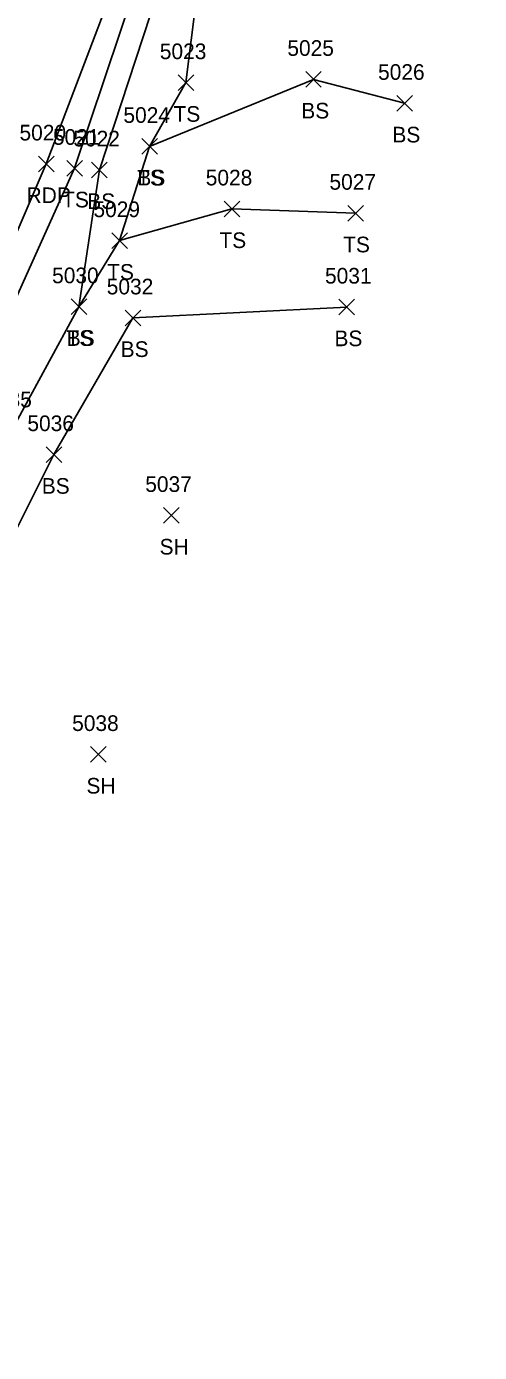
# Model space of a CAD drawing. Extents: x 1678863 to 1683592, y 407783 to 418211.
# Drawn here: x 1680162.6 to 1680220.4, y 412091.8 to 412261.2 of the extents above; entities that cross this region are included whole.
import ezdxf

# ---------------------------------------------------------------- set-up
doc = ezdxf.new("R2010")
doc.units = 0
for name, color, linetype in [('L_A', 7, 'Continuous'), ('L_I', 7, 'Continuous'), ('L_TIC', 7, 'Continuous'), ('LELB', 7, 'Continuous'), ('P_A', 7, 'Continuous'), ('P_I', 7, 'Continuous'), ('P_TIC', 7, 'Continuous'), ('PET', 7, 'Continuous')]:
    doc.layers.add(name, color=color, linetype=linetype)

msp = doc.modelspace()

# ---------------------------------------------------------------- linework, layer by layer
at = {"layer": 'L_TIC'}
for points in [[(1680181.93, 412253.01), (1680183.93, 412255.01)], [(1680183.93, 412253.01), (1680181.93, 412255.01)], [(1680198.23, 412253.43), (1680200.23, 412255.43)], [(1680200.23, 412253.43), (1680198.23, 412255.43)], [(1680209.87, 412250.37), (1680211.87, 412252.37)], [(1680211.87, 412250.37), (1680209.87, 412252.37)], [(1680177.28, 412244.87), (1680179.28, 412246.87)], [(1680179.28, 412244.87), (1680177.28, 412246.87)], [(1680177.28, 412244.87), (1680179.28, 412246.87)], [(1680179.28, 412244.87), (1680177.28, 412246.87)], [(1680167.7, 412242.07), (1680169.7, 412244.07)], [(1680169.7, 412242.07), (1680167.7, 412244.07)], [(1680170.88, 412241.86), (1680172.88, 412243.86)], [(1680172.88, 412241.86), (1680170.88, 412243.86)], [(1680187.8, 412236.88), (1680189.8, 412238.88)], [(1680189.8, 412236.88), (1680187.8, 412238.88)], [(1680203.61, 412236.33), (1680205.61, 412238.33)], [(1680205.61, 412236.33), (1680203.61, 412238.33)], [(1680173.45, 412232.83), (1680175.45, 412234.83)], [(1680175.45, 412232.83), (1680173.45, 412234.83)], [(1680173.45, 412232.83), (1680175.45, 412234.83)], [(1680175.45, 412232.83), (1680173.45, 412234.83)], [(1680168.26, 412224.38), (1680170.26, 412226.38)], [(1680170.26, 412224.38), (1680168.26, 412226.38)], [(1680168.26, 412224.38), (1680170.26, 412226.38)], [(1680170.26, 412224.38), (1680168.26, 412226.38)], [(1680202.47, 412224.34), (1680204.47, 412226.34)], [(1680204.47, 412224.34), (1680202.47, 412226.34)], [(1680175.15, 412222.96), (1680177.15, 412224.96)], [(1680177.15, 412222.96), (1680175.15, 412224.96)], [(1680165.07, 412205.49), (1680167.07, 412207.49)], [(1680167.07, 412205.49), (1680165.07, 412207.49)], [(1680180.07, 412197.72), (1680182.07, 412199.72)], [(1680182.07, 412197.72), (1680180.07, 412199.72)], [(1680170.73, 412167.18), (1680172.73, 412169.18)], [(1680172.73, 412167.18), (1680170.73, 412169.18)]]:
    msp.add_lwpolyline(points, dxfattribs=at)
at = {"layer": 'LELB'}
for points in [[(1680220.44, 412406.48), (1680210.44, 412366.86), (1680200.5, 412332.17), (1680191.48, 412308.04), (1680183.06, 412276.88), (1680171.88, 412242.86), (1680169.26, 412225.38)], [(1680193.49, 412307.14), (1680185.67, 412276.04), (1680182.93, 412254.01), (1680178.28, 412245.87), (1680174.45, 412233.83), (1680169.26, 412225.38), (1680160.63, 412209.53), (1680144.21, 412178.12), (1680137.73, 412164.62), (1680149.85, 412156.23), (1680159.82, 412146.58), (1680145.76, 412151.3), (1680133.57, 412155.76)], [(1680180.36, 412277.86), (1680168.7, 412243.07), (1680154.87, 412212.49), (1680140.8, 412179.71), (1680119.65, 412133.11), (1680104.24, 412097.21), (1680097.81, 412085.37), (1680082.37, 412049.15), (1680070.07, 412019.34), (1680054.78, 411987.66), (1680043.57, 411963.06), (1680034.28, 411944.45)], [(1680178.28, 412245.87), (1680199.23, 412254.43), (1680210.87, 412251.37)], [(1680204.61, 412237.33), (1680188.8, 412237.88), (1680174.45, 412233.83)], [(1680203.47, 412225.34), (1680176.15, 412223.96), (1680166.07, 412206.49), (1680150.56, 412175.6), (1680142.85, 412169.03), (1680152.46, 412160.22), (1680159.82, 412146.58), (1680156.26, 412141.69), (1680145.59, 412146.04), (1680131.32, 412151.03), (1680130.66, 412149.63), (1680155.37, 412139.68)]]:
    msp.add_lwpolyline(points, dxfattribs=at)
at = {"layer": 'P_TIC'}
for points in [[(1680164.09, 412242.62), (1680166.09, 412244.62)], [(1680166.09, 412242.62), (1680164.09, 412244.62)]]:
    msp.add_lwpolyline(points, dxfattribs=at)
at = {"layer": 'PET'}
msp.add_lwpolyline([(1680178.4, 412278.7), (1680165.09, 412243.62), (1680152.3, 412213.92), (1680138.21, 412180.74), (1680126.17, 412152.91), (1680125.6, 412151.88), (1680117.96, 412134.41), (1680101.99, 412098.14), (1680096.46, 412085.51), (1680080.77, 412050.26), (1680067.09, 412020.1), (1680053.27, 411987.99), (1680042.26, 411963.31), (1680034.28, 411944.45), (1680029.37, 411933.14), (1680011.19, 411890.71)], dxfattribs=at)

# ---------------------------------------------------------------- texts
at = {"layer": 'L_A'}
for s, p in [('BS', (1680197.67, 412249.43)), ('TS', (1680181.34, 412249.01)), ('BS', (1680209.31, 412246.37)), ('TS', (1680176.69, 412240.87)), ('BS', (1680176.72, 412240.87)), ('TS', (1680167.11, 412238.07)), ('BS', (1680170.32, 412237.86)), ('TS', (1680187.21, 412232.88)), ('TS', (1680203.02, 412232.33)), ('TS', (1680172.86, 412228.83)), ('TS', (1680172.86, 412228.83)), ('TS', (1680167.67, 412220.38)), ('BS', (1680167.7, 412220.38)), ('BS', (1680201.91, 412220.34)), ('BS', (1680174.59, 412218.96)), ('BS', (1680164.51, 412201.49)), ('SH', (1680179.56, 412193.72)), ('SH', (1680170.22, 412163.18))]:
    msp.add_text(s, height=2, dxfattribs=at).set_placement(p)
at = {"layer": 'L_I'}
for s, p in [('5023', (1680179.59, 412257.01)), ('5025', (1680195.89, 412257.43)), ('5026', (1680207.48, 412254.37)), ('5024', (1680174.94, 412248.87)), ('5024', (1680174.94, 412248.87)), ('5021', (1680165.93, 412246.07)), ('5022', (1680168.54, 412245.86)), ('5028', (1680185.46, 412240.88)), ('5027', (1680201.27, 412240.33)), ('5029', (1680171.11, 412236.83)), ('5029', (1680171.11, 412236.83)), ('5030', (1680165.83, 412228.38)), ('5030', (1680165.83, 412228.38)), ('5031', (1680200.7, 412228.34)), ('5032', (1680172.81, 412226.96)), ('5035', (1680157.29, 412212.53)), ('5036', (1680162.67, 412209.49)), ('5037', (1680177.73, 412201.72)), ('5038', (1680168.39, 412171.18))]:
    msp.add_text(s, height=2, dxfattribs=at).set_placement(p)
at = {"layer": 'P_A'}
msp.add_text('RDP', height=2, dxfattribs=at).set_placement((1680162.57, 412238.62))
at = {"layer": 'P_I'}
msp.add_text('5020', height=2, dxfattribs=at).set_placement((1680161.66, 412246.62))

doc.saveas('drawing.dxf')
